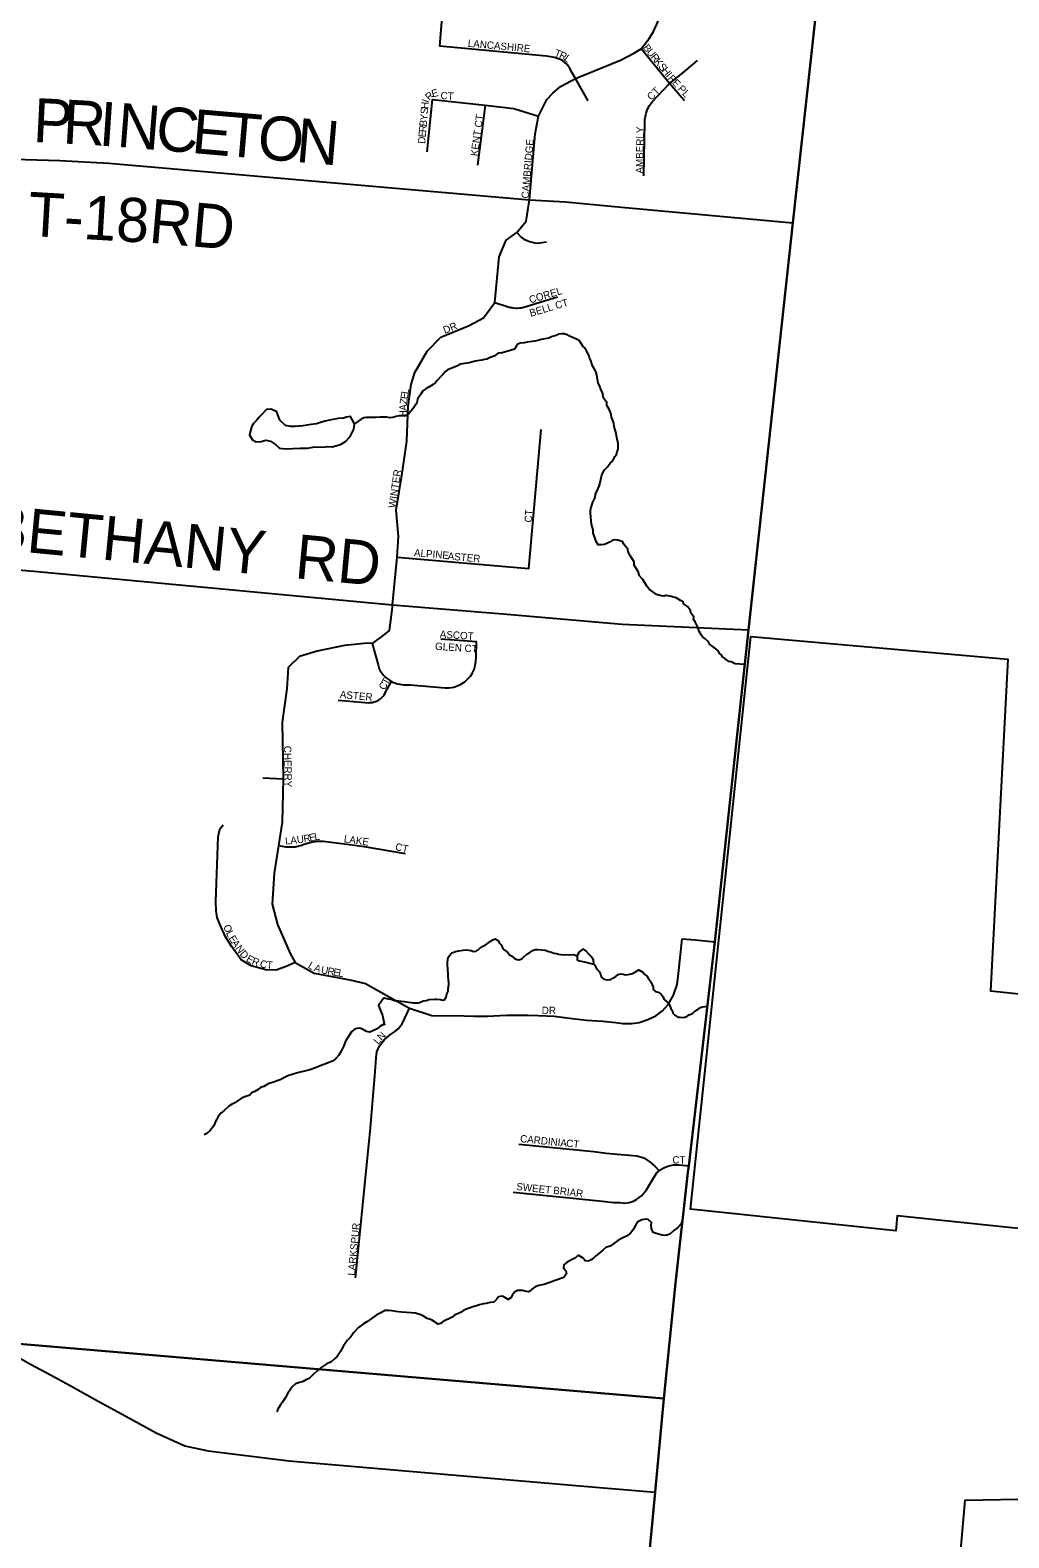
# Model space of a CAD drawing. Extents: x 1310247 to 1552180, y 377264 to 706493.
# Drawn here: x 1442236 to 1448897, y 502730 to 512989 of the extents above; entities that cross this region are included whole.
import ezdxf

# ---------------------------------------------------------------- set-up
doc = ezdxf.new("R2010")
doc.units = 0
for name, color, linetype in [('GM_X_Adjacent_County', 7, 'Continuous'), ('GM_X_Corporation', 7, 'Continuous'), ('GM_X_County', 7, 'Continuous'), ('GM_X_Minor_River', 7, 'Continuous'), ('GM_X_Township', 7, 'Continuous'), ('GM_X_Township_Road', 7, 'Continuous'), ('GM_X_Township_Road_Text', 7, 'Continuous'), ('GM_X_Township_Subdivision', 7, 'Continuous'), ('GM_X_Township_Subdivision_Text', 7, 'Continuous')]:
    doc.layers.add(name, color=color, linetype=linetype)

msp = doc.modelspace()

# ---------------------------------------------------------------- linework, layer by layer
at = {"layer": 'GM_X_Adjacent_County'}
msp.add_lwpolyline([(1446353, 501608), (1446491, 503041), (1446549, 503678), (1446629, 504463), (1446713, 505217), (1446718, 505262), (1446895, 506786), (1447124, 508908), (1447427, 511678), (1447578, 513058), (1447724, 514393), (1447726, 514409), (1448276, 519738)], dxfattribs=at)
at = {"layer": 'GM_X_Corporation'}
for points in [[(1449482, 504780), (1448136, 504922), (1448127, 504819), (1446731, 504966), (1447141, 508862), (1448890, 508709), (1448771, 506452), (1449487, 506377)], [(1449325, 500879), (1447968, 500899), (1448113, 502562), (1448563, 502570), (1448600, 502987), (1449198, 502998)]]:
    msp.add_lwpolyline(points, dxfattribs=at)
at = {"layer": 'GM_X_County'}
msp.add_lwpolyline([(1448276, 519738), (1447726, 514409), (1447724, 514393), (1447578, 513058), (1447427, 511678), (1447124, 508908), (1446895, 506786), (1446718, 505262), (1446713, 505217), (1446629, 504463), (1446549, 503678), (1446491, 503041), (1446353, 501608)], dxfattribs=at)
at = {"layer": 'GM_X_Minor_River'}
for points in [[(1446103, 510588), (1446094, 510643), (1446085, 510667), (1446077, 510683), (1446063, 510706), (1446052, 510742), (1446042, 510760), (1446039, 510778), (1446021, 510811), (1446014, 510825), (1445998, 510839), (1445974, 510874), (1445959, 510884), (1445939, 510893), (1445907, 510907), (1445891, 510916), (1445871, 510922), (1445853, 510922), (1445835, 510921), (1445815, 510911), (1445784, 510902), (1445766, 510894), (1445714, 510883), (1445692, 510878), (1445672, 510872), (1445652, 510870), (1445619, 510867), (1445599, 510861), (1445571, 510858), (1445551, 510850), (1445532, 510819), (1445480, 510802), (1445439, 510792), (1445423, 510793), (1445395, 510771), (1445367, 510762), (1445344, 510750), (1445328, 510747), (1445310, 510743), (1445264, 510736), (1445232, 510728), (1445212, 510723), (1445193, 510721), (1445165, 510716), (1445139, 510702), (1445121, 510695), (1445105, 510689), (1445076, 510677), (1445062, 510666), (1445046, 510648), (1445031, 510632), (1445007, 510605), (1444996, 510591), (1444978, 510577), (1444950, 510560), (1444929, 510548), (1444909, 510534), (1444895, 510511), (1444872, 510477), (1444867, 510451), (1444841, 510413), (1444828, 510396), (1444816, 510382), (1444800, 510370), (1444783, 510366), (1444763, 510365), (1444747, 510365), (1444727, 510359), (1444705, 510354), (1444683, 510352), (1444663, 510355), (1444619, 510356), (1444589, 510354), (1444553, 510353), (1444525, 510353), (1444508, 510350), (1444490, 510342), (1444444, 510310)], [(1447100, 508672), (1447034, 508678), (1447006, 508690), (1446992, 508692), (1446963, 508713), (1446949, 508723), (1446941, 508738), (1446927, 508748), (1446922, 508764), (1446902, 508779), (1446882, 508795), (1446862, 508809), (1446853, 508826), (1446829, 508850), (1446811, 508861), (1446803, 508875), (1446786, 508901), (1446782, 508923), (1446763, 508962), (1446751, 508980), (1446752, 508994), (1446732, 509025), (1446731, 509041), (1446709, 509067), (1446683, 509086), (1446680, 509100), (1446662, 509108), (1446632, 509127), (1446598, 509136), (1446576, 509140), (1446562, 509141), (1446548, 509137), (1446530, 509139), (1446514, 509144), (1446500, 509150), (1446464, 509173), (1446449, 509185), (1446433, 509205), (1446406, 509250), (1446382, 509279), (1446377, 509301), (1446365, 509319), (1446348, 509348), (1446346, 509372), (1446323, 509410), (1446307, 509439), (1446304, 509457), (1446292, 509471), (1446274, 509494), (1446270, 509508), (1446235, 509518), (1446213, 509521), (1446198, 509517), (1446184, 509507), (1446166, 509498), (1446146, 509490), (1446122, 509487), (1446102, 509487), (1446088, 509509), (1446082, 509531), (1446069, 509566), (1446068, 509588), (1446056, 509628), (1446055, 509648), (1446051, 509679), (1446050, 509699), (1446050, 509719), (1446052, 509733), (1446065, 509777), (1446082, 509808), (1446084, 509834), (1446095, 509854), (1446109, 509886), (1446118, 509920), (1446127, 509964), (1446135, 509978), (1446142, 509994), (1446164, 510015), (1446183, 510043), (1446201, 510059), (1446216, 510087), (1446226, 510102), (1446232, 510122), (1446237, 510138), (1446239, 510156), (1446237, 510176), (1446232, 510207), (1446223, 510253), (1446210, 510291), (1446208, 510315), (1446202, 510332), (1446193, 510356), (1446191, 510376), (1446176, 510410), (1446162, 510435), (1446161, 510455), (1446139, 510485), (1446132, 510524), (1446118, 510548), (1446115, 510562), (1446103, 510588)], [(1444444, 510310), (1444416, 510360), (1444390, 510356), (1444368, 510349), (1444332, 510346), (1444285, 510337), (1444241, 510328), (1444206, 510317), (1444186, 510310), (1444148, 510305), (1444095, 510296), (1444039, 510292), (1444011, 510293), (1443975, 510300), (1443936, 510335), (1443923, 510371), (1443915, 510392), (1443876, 510409), (1443845, 510408), (1443802, 510363), (1443775, 510331), (1443756, 510312), (1443746, 510294), (1443737, 510272)], [(1443737, 510272), (1443728, 510232), (1443749, 510202), (1443775, 510187), (1443809, 510190), (1443841, 510199), (1443871, 510192), (1443907, 510169), (1443934, 510144), (1443974, 510139), (1444024, 510142), (1444077, 510144), (1444123, 510145), (1444173, 510153), (1444230, 510152), (1444262, 510155), (1444292, 510154), (1444316, 510160), (1444349, 510169), (1444383, 510190), (1444414, 510225), (1444438, 510275), (1444444, 510310)], [(1444643, 506404), (1444672, 506398), (1444694, 506396), (1444716, 506387), (1444744, 506385), (1444762, 506382), (1444784, 506380), (1444812, 506375), (1444832, 506373), (1444846, 506370), (1444878, 506370), (1444892, 506374), (1444912, 506383), (1444934, 506387), (1444950, 506392), (1444988, 506396), (1445004, 506395), (1445028, 506393), (1445042, 506389), (1445057, 506390), (1445067, 506410), (1445073, 506432), (1445080, 506450), (1445082, 506468), (1445085, 506492), (1445085, 506508), (1445083, 506524), (1445082, 506552), (1445080, 506568), (1445079, 506598), (1445077, 506631), (1445076, 506647), (1445078, 506663), (1445082, 506679), (1445090, 506693), (1445107, 506710), (1445131, 506720), (1445153, 506725), (1445183, 506729), (1445208, 506730), (1445222, 506728), (1445238, 506726), (1445253, 506719), (1445272, 506721), (1445286, 506731), (1445302, 506748), (1445316, 506756), (1445332, 506762), (1445349, 506774), (1445367, 506787), (1445385, 506799), (1445401, 506805), (1445421, 506794), (1445429, 506778), (1445445, 506762), (1445452, 506745), (1445462, 506731), (1445484, 506715), (1445498, 506698), (1445512, 506690), (1445531, 506674), (1445549, 506665), (1445563, 506663), (1445583, 506670), (1445596, 506684), (1445616, 506702), (1445638, 506714), (1445657, 506727), (1445673, 506733), (1445693, 506734), (1445717, 506732), (1445741, 506728), (1445767, 506719), (1445785, 506715), (1445801, 506708), (1445819, 506706), (1445833, 506702), (1445849, 506699), (1445903, 506698), (1445935, 506700), (1445958, 506690)], [(1446073, 506633), (1446070, 506663), (1446062, 506679), (1446039, 506702), (1446017, 506725), (1446002, 506735), (1445987, 506726), (1445971, 506716), (1445958, 506690), (1445958, 506676), (1445959, 506662), (1445975, 506656)], [(1445975, 506656), (1446018, 506648), (1446073, 506633)], [(1446073, 506633), (1446076, 506628), (1446093, 506600), (1446109, 506584), (1446117, 506565), (1446122, 506547), (1446140, 506531), (1446168, 506528)], [(1446168, 506528), (1446188, 506530), (1446202, 506538), (1446223, 506549), (1446237, 506563), (1446253, 506567), (1446273, 506566), (1446289, 506560), (1446307, 506564), (1446335, 506569), (1446356, 506581), (1446378, 506596), (1446406, 506580), (1446419, 506563), (1446433, 506555), (1446445, 506535), (1446461, 506514), (1446470, 506492), (1446476, 506476), (1446476, 506462), (1446493, 506447), (1446511, 506443), (1446531, 506429), (1446545, 506412), (1446550, 506396), (1446582, 506365), (1446590, 506351), (1446597, 506331), (1446607, 506317), (1446609, 506301), (1446624, 506286), (1446644, 506274), (1446660, 506272), (1446674, 506271), (1446692, 506273), (1446706, 506277), (1446721, 506288), (1446745, 506298), (1446763, 506316), (1446782, 506327), (1446798, 506339), (1446812, 506343), (1446845, 506348)], [(1444643, 506404), (1444607, 506353), (1444634, 506285), (1444648, 506219)], [(1444643, 506225), (1444616, 506210), (1444598, 506194), (1444569, 506179), (1444549, 506170), (1444525, 506176), (1444499, 506191), (1444481, 506198), (1444459, 506196), (1444441, 506189), (1444423, 506173), (1444402, 506142), (1444383, 506110), (1444372, 506077), (1444354, 506041), (1444336, 506014), (1444317, 505992), (1444294, 505973), (1444252, 505958), (1444211, 505941), (1444178, 505928), (1444140, 505915), (1444104, 505906), (1444065, 505897), (1444033, 505888), (1444013, 505881), (1443994, 505875), (1443968, 505862), (1443937, 505847), (1443893, 505830), (1443856, 505819), (1443826, 505800), (1443805, 505795), (1443787, 505781), (1443766, 505768), (1443748, 505761), (1443732, 505743), (1443703, 505734), (1443675, 505721), (1443630, 505690), (1443607, 505679), (1443589, 505667), (1443554, 505636), (1443533, 505619), (1443515, 505597), (1443506, 505579), (1443495, 505558), (1443487, 505534), (1443462, 505502), (1443439, 505481), (1443421, 505472)], [(1446672, 504885), (1446666, 504867), (1446641, 504839), (1446616, 504822), (1446590, 504797), (1446563, 504788), (1446537, 504790), (1446497, 504800), (1446477, 504808), (1446466, 504835), (1446463, 504857), (1446465, 504875), (1446442, 504896), (1446424, 504898), (1446400, 504893), (1446373, 504880), (1446359, 504860), (1446337, 504824), (1446323, 504803), (1446294, 504782), (1446266, 504768), (1446233, 504751), (1446184, 504715), (1446155, 504706), (1446133, 504688), (1446106, 504665), (1446083, 504646), (1446063, 504626), (1446036, 504613), (1446014, 504614), (1446001, 504632), (1445965, 504653), (1445947, 504636), (1445924, 504624), (1445892, 504605), (1445869, 504588), (1445866, 504568), (1445882, 504547), (1445887, 504529), (1445868, 504502), (1445810, 504481), (1445785, 504472), (1445741, 504455), (1445722, 504452), (1445698, 504447), (1445674, 504437), (1445649, 504420), (1445629, 504403), (1445611, 504407), (1445587, 504414), (1445553, 504413), (1445532, 504402), (1445518, 504384), (1445507, 504362), (1445489, 504351), (1445467, 504365), (1445449, 504374), (1445423, 504369), (1445410, 504351), (1445392, 504334), (1445366, 504332), (1445339, 504325), (1445321, 504322), (1445295, 504316), (1445275, 504309), (1445248, 504302), (1445206, 504287), (1445188, 504280), (1445169, 504266), (1445151, 504257), (1445126, 504247), (1445108, 504232), (1445085, 504220), (1445049, 504204), (1445030, 504188), (1445012, 504185), (1444967, 504214), (1444939, 504223), (1444913, 504238), (1444896, 504248), (1444858, 504258), (1444830, 504262), (1444798, 504263), (1444764, 504266), (1444726, 504270), (1444700, 504274), (1444676, 504277), (1444652, 504276), (1444619, 504259), (1444597, 504249), (1444566, 504228), (1444527, 504199), (1444504, 504186), (1444472, 504161), (1444436, 504126), (1444418, 504098), (1444397, 504075), (1444368, 504036), (1444357, 504016), (1444348, 503998), (1444325, 503963)], [(1444325, 503963), (1444307, 503947), (1444282, 503926), (1444258, 503917), (1444217, 503890), (1444188, 503865), (1444157, 503837), (1444134, 503814), (1444116, 503807), (1444094, 503793), (1444063, 503784), (1444041, 503779), (1444020, 503757), (1444006, 503738), (1443991, 503714), (1443974, 503684), (1443953, 503653), (1443940, 503635), (1443923, 503606), (1443915, 503588)]]:
    msp.add_lwpolyline(points, dxfattribs=at)
at = {"layer": 'GM_X_Township'}
for points in [[(1448276, 519738), (1447726, 514409), (1447724, 514393), (1447578, 513058), (1447427, 511678), (1447124, 508908), (1446895, 506786), (1446718, 505262), (1446713, 505217), (1446629, 504463), (1446549, 503678), (1441836, 504077), (1441031, 504145), (1439817, 504223), (1439572, 504245), (1438943, 504312), (1438302, 504360), (1437728, 504413), (1436683, 504509), (1435647, 504595), (1435077, 504652), (1434859, 504674), (1431116, 505049)], [(1431116, 505049), (1434859, 504674), (1435077, 504652), (1435647, 504595), (1436683, 504509), (1437728, 504413), (1438302, 504360), (1438943, 504312), (1439572, 504245), (1439817, 504223), (1441031, 504145), (1441836, 504077), (1446549, 503678), (1446491, 503041), (1446353, 501608)]]:
    msp.add_lwpolyline(points, dxfattribs=at)
at = {"layer": 'GM_X_Township_Road'}
for points in [[(1447124, 508908), (1447427, 511678), (1447578, 513058), (1447724, 514393)], [(1439802, 512257), (1440400, 512198), (1441025, 512139), (1441412, 512119), (1441919, 512114), (1442049, 512114), (1442439, 512102), (1442771, 512085), (1445635, 511834), (1445879, 511821), (1446261, 511784), (1447427, 511678)], [(1440469, 509490), (1440470, 509489), (1441607, 509393), (1442078, 509324), (1442262, 509307)], [(1442262, 509307), (1444702, 509078), (1445480, 509015), (1446266, 508948), (1447124, 508908)], [(1446549, 503678), (1446629, 504463), (1446713, 505217), (1446718, 505262), (1446895, 506786), (1447124, 508908)], [(1441811, 504079), (1441836, 504077), (1441972, 504040), (1442116, 503982), (1442233, 503914), (1442379, 503836), (1442503, 503768), (1442698, 503659), (1442888, 503557), (1443093, 503445), (1443290, 503356), (1443448, 503322), (1443998, 503255), (1445950, 503086), (1446491, 503041)], [(1446491, 503041), (1446549, 503678)], [(1446022, 498021), (1446027, 498075), (1446212, 500082), (1446321, 501270), (1446353, 501608), (1446491, 503041)]]:
    msp.add_lwpolyline(points, dxfattribs=at)
at = {"layer": 'GM_X_Township_Subdivision'}
for points in [[(1445948, 512660), (1445926, 512698), (1445910, 512728), (1445890, 512755), (1445857, 512784), (1445805, 512803), (1445751, 512813), (1445025, 512879), (1445083, 513607), (1445100, 513824), (1445155, 514403)], [(1445635, 511834), (1445674, 512283), (1445697, 512404), (1445716, 512444), (1445753, 512518), (1445793, 512560), (1445846, 512606), (1445885, 512627), (1445948, 512660), (1446255, 512785), (1446350, 512834), (1446395, 512862), (1446450, 512932), (1446476, 512976), (1446502, 513029), (1446555, 513155), (1446586, 513239)], [(1446690, 512509), (1446588, 512625), (1446395, 512862)], [(1446413, 511998), (1446420, 512362), (1446420, 512383), (1446423, 512402), (1446428, 512424), (1446435, 512444), (1446443, 512461), (1446452, 512477), (1446471, 512503), (1446588, 512625), (1446677, 512696), (1446779, 512783)], [(1446034, 512507), (1445948, 512660)], [(1444938, 512161), (1444975, 512517), (1445332, 512479), (1445529, 512456), (1445697, 512404)], [(1445332, 512479), (1445281, 512070)], [(1444702, 509078), (1444735, 509403), (1444743, 509544), (1444727, 509723), (1444767, 509972), (1444799, 510193), (1444809, 510431), (1444830, 510577), (1444855, 510660), (1444938, 510804), (1445031, 510899), (1445223, 510979), (1445322, 511031), (1445399, 511136), (1445428, 511446), (1445475, 511561), (1445549, 511612), (1445611, 511690), (1445635, 511834)], [(1445549, 511612), (1445578, 511581), (1445596, 511567), (1445615, 511559), (1445635, 511551), (1445671, 511542), (1445687, 511540), (1445706, 511541), (1445750, 511549)], [(1445399, 511136), (1445482, 511109), (1445494, 511105), (1445503, 511103), (1445508, 511102), (1445514, 511101), (1445523, 511100), (1445541, 511098), (1445553, 511098), (1445567, 511099), (1445578, 511100), (1445585, 511102), (1445596, 511104), (1445825, 511174)], [(1444735, 509403), (1445630, 509325), (1445713, 510271)], [(1444702, 509078), (1444680, 508904), (1444643, 508874), (1444563, 508815), (1444532, 508818), (1444376, 508802), (1444190, 508764), (1444069, 508728), (1443992, 508652), (1443983, 508508), (1443951, 508281), (1443959, 507894), (1443952, 507600), (1443927, 507441), (1443898, 507253), (1443884, 507042), (1443920, 506904), (1444005, 506705), (1444040, 506645), (1444170, 506572), (1444413, 506527), (1444518, 506501), (1444608, 506453), (1444819, 506335), (1444969, 506284), (1445189, 506283), (1445253, 506280), (1445348, 506279), (1445479, 506286), (1445625, 506286), (1445696, 506284), (1445802, 506279), (1445907, 506267), (1446023, 506253), (1446133, 506245), (1446222, 506237), (1446270, 506230), (1446332, 506229), (1446380, 506237), (1446439, 506256), (1446494, 506283), (1446540, 506317), (1446578, 506360), (1446615, 506422), (1446639, 506496), (1446649, 506570), (1446673, 506806), (1446673, 506806)], [(1444563, 508815), (1444604, 508671), (1444612, 508642), (1444617, 508633), (1444625, 508620), (1444632, 508611), (1444641, 508600), (1444660, 508582), (1444673, 508572), (1444685, 508564), (1444696, 508557), (1444709, 508551), (1444724, 508545), (1444733, 508542), (1444752, 508538), (1444778, 508534), (1444802, 508534), (1444822, 508534), (1445061, 508514), (1445088, 508514), (1445120, 508519), (1445161, 508534), (1445194, 508555), (1445216, 508574), (1445232, 508594), (1445244, 508612), (1445257, 508639), (1445265, 508665), (1445270, 508692), (1445272, 508723), (1445274, 508826), (1445031, 508845)], [(1444332, 508431), (1444542, 508412), (1444548, 508413), (1444555, 508413), (1444564, 508415), (1444571, 508416), (1444578, 508418), (1444584, 508420), (1444594, 508424), (1444606, 508430), (1444620, 508440), (1444631, 508450), (1444638, 508458), (1444645, 508466), (1444652, 508477), (1444658, 508489), (1444696, 508557)], [(1443819, 507901), (1443959, 507894)], [(1444040, 506645), (1443979, 506617), (1443911, 506593), (1443840, 506594), (1443740, 506623), (1443673, 506663), (1443609, 506751), (1443566, 506820), (1443527, 506905), (1443510, 506951), (1443502, 506996), (1443501, 507059), (1443516, 507501), (1443525, 507542), (1443535, 507562), (1443550, 507582)], [(1443927, 507441), (1443977, 507433), (1444040, 507433), (1444084, 507444), (1444100, 507450), (1444139, 507461), (1444162, 507465), (1444190, 507470), (1444208, 507471), (1444231, 507470), (1444394, 507451), (1444509, 507435), (1444789, 507386)], [(1446673, 506806), (1446762, 506798)], [(1446762, 506798), (1446850, 506790)], [(1446850, 506790), (1446895, 506786)], [(1444451, 504500), (1444550, 505495), (1444584, 505902), (1444590, 505996), (1444596, 506037), (1444613, 506078), (1444648, 506121), (1444688, 506156), (1444717, 506173), (1444741, 506194), (1444769, 506227), (1444787, 506265), (1444819, 506335)], [(1445561, 505408), (1446073, 505358), (1446157, 505348), (1446231, 505340), (1446312, 505335), (1446365, 505329), (1446413, 505316), (1446455, 505287), (1446487, 505258), (1446516, 505228)], [(1445524, 505083), (1446108, 505023), (1446209, 505012), (1446249, 505011), (1446283, 505008), (1446313, 505012), (1446342, 505022), (1446366, 505035), (1446397, 505058), (1446430, 505099), (1446460, 505148), (1446481, 505183), (1446501, 505214), (1446516, 505228), (1446523, 505234), (1446553, 505251), (1446583, 505261), (1446615, 505268), (1446656, 505267), (1446718, 505262)]]:
    msp.add_lwpolyline(points, dxfattribs=at)

# ---------------------------------------------------------------- texts
at = {"layer": 'GM_X_Township_Road_Text'}
for s, rotation, p in [('P', 357.1123, (1442252, 512228)), ('R', 356.8721, (1442454, 512218)), ('I', 356.1371, (1442699, 512204)), ('N', 355.4124, (1442821, 512196)), ('C', 355.0743, (1443084, 512175)), ('E', 355.0741, (1443329, 512154)), ('T', 355.0719, (1443553, 512135)), ('O', 355.0725, (1443776, 512115)), ('N', 355.0725, (1444039, 512093)), ('T-18', 356.6398, (1442215, 511590)), ('RD', 355.0301, (1443038, 511544)), ('BETHANY', 354.4875, (1441940, 509463)), ('RD', 354.5831, (1444031, 509261))]:
    msp.add_text(s, height=300, rotation=rotation, dxfattribs=at).set_placement(p)
at = {"layer": 'GM_X_Township_Subdivision_Text'}
for s, rotation, p in [('LANCASHIRE', 354.8059, (1445213, 512876)), ('T', 339.1498, (1445800, 512814)), ('B', 309.1946, (1446403, 512868)), ('U', 309.1926, (1446428, 512838)), ('R', 335.9118, (1445832, 512802)), ('L', 321.3594, (1445865, 512788)), ('R', 309.204, (1446456, 512804)), ('K', 309.2085, (1446481, 512773)), ('S', 309.1952, (1446508, 512739)), ('H', 309.1926, (1446531, 512712)), ('I', 309.2108, (1446559, 512677)), ('R', 310.5296, (1446573, 512659)), ('E', 314.0968, (1446601, 512627)), ('R', 42.4682, (1444952, 512507)), ('E', 14.1561, (1444975, 512531)), ('CT', 356.8158, (1445028, 512520)), ('CT', 44.9961, (1446464, 512508)), ('PL', 312.5166, (1446640, 512587)), ('S', 84.9364, (1444942, 512416)), ('H', 84.9364, (1444945, 512451)), ('I', 70.7803, (1444948, 512491)), ('R', 84.9364, (1444931, 512293)), ('B', 84.9364, (1444934, 512332)), ('Y', 84.9364, (1444938, 512372)), ('KENT CT', 82.1455, (1445282, 512129)), ('D', 84.9364, (1444924, 512214)), ('E', 84.9364, (1444928, 512258)), ('CAMBRIDGE', 85.1793, (1445629, 511842)), ('AMBERLY', 89.1579, (1446408, 512013)), ('COREL', 16.4581, (1445640, 511129)), ('BELL CT', 16.5054, (1445643, 511038)), ('DR', 22.3798, (1445059, 510922)), ('E', 80.9194, (1444805, 510475)), ('L', 80.9151, (1444810, 510510)), ('H', 89.8251, (1444798, 510354)), ('A', 87.256, (1444798, 510398)), ('Z', 82.1751, (1444800, 510441)), ('WINTER', 81.5735, (1444723, 509735)), ('CT', 86.8161, (1445651, 509638)), ('ALPINE', 355.3335, (1444847, 509409)), ('ASTER', 354.806, (1445076, 509387)), ('ASCOT', 356.2682, (1445023, 508855)), ('GLEN CT', 356.0551, (1444991, 508773)), ('C', 59.484, (1444648, 508494)), ('T', 60.6078, (1444669, 508529)), ('ASTER', 354.806, (1444342, 508445)), ('CHERRY', 271.0206, (1443963, 508119)), ('R', 10.5345, (1444101, 507461)), ('E', 10.9716, (1444140, 507468)), ('L', 9.9542, (1444175, 507475)), ('L', 6.1727, (1443974, 507447)), ('A', 6.1867, (1444010, 507450)), ('U', 6.9715, (1444054, 507455)), ('LAKE', 351.5285, (1444369, 507464)), ('CT', 346.7591, (1444717, 507411)), ('O', 292.0247, (1443549, 506891)), ('L', 296.6144, (1443567, 506846)), ('E', 301.0749, (1443585, 506811)), ('A', 303.1179, (1443604, 506779)), ('N', 305.9607, (1443630, 506740)), ('D', 311.8465, (1443659, 506700)), ('E', 330.7518, (1443702, 506656)), ('R', 339.5391, (1443741, 506635)), ('C', 344.7744, (1443795, 506616)), ('T', 357.5793, (1443845, 506604)), ('L', 327.0185, (1444122, 506613)), ('A', 340.7311, (1444163, 506589)), ('U', 349.9392, (1444213, 506572)), ('R', 349.6094, (1444256, 506564)), ('E', 349.6097, (1444295, 506557)), ('L', 349.6011, (1444330, 506551)), ('DR', 0, (1445718, 506294)), ('L', 50.107, (1444606, 506083)), ('N', 46.0742, (1444628, 506110)), ('CARDINIA', 354.1227, (1445569, 505423)), ('CT', 353.6571, (1445882, 505392)), ('CT', 0, (1446607, 505277)), ('SWEET', 353.7952, (1445543, 505097)), ('BRIAR', 353.2121, (1445794, 505071)), ('LARKSPUR', 84.4471, (1444446, 504512))]:
    msp.add_text(s, height=50, rotation=rotation, dxfattribs=at).set_placement(p)

doc.saveas('drawing.dxf')
